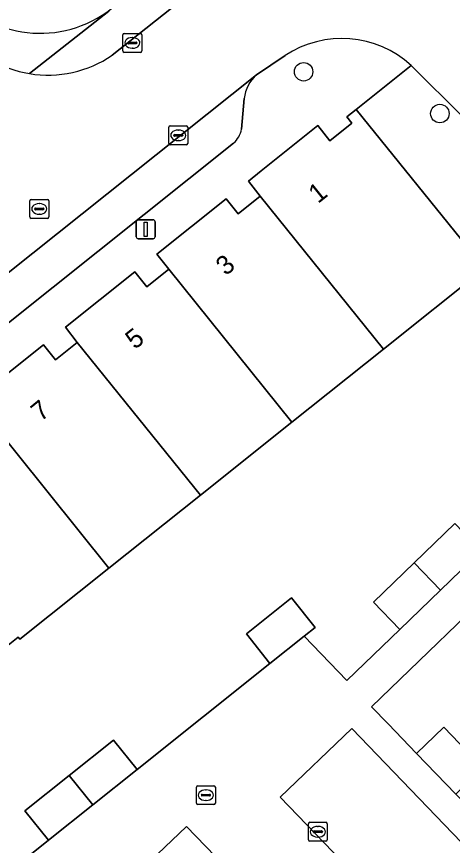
# Model space of a CAD drawing. Extents: x 157445 to 158888, y 383061 to 384688.
# Drawn here: x 158361.01 to 158384.09, y 384058.63 to 384102.52 of the extents above; entities that cross this region are included whole.
import ezdxf

# ---------------------------------------------------------------- set-up
doc = ezdxf.new("R2010")
doc.units = 0
for name, color, linetype in [('IMGEO_Boom', 7, 'Continuous'), ('IMGEO_Erf', 7, 'Continuous'), ('IMGEO_Groenvoorziening', 7, 'Continuous'), ('IMGEO_Kolk', 7, 'Continuous'), ('IMGEO_Lichtmast', 7, 'Continuous'), ('IMGEO_Muur', 7, 'Continuous'), ('IMGEO_Pand', 7, 'Continuous'), ('IMGEO_Pand_nummerreeks', 7, 'Continuous'), ('IMGEO_Parkeervlak_open', 7, 'Continuous'), ('IMGEO_Rijbaan_lokaal_open', 7, 'Continuous'), ('IMGEO_Rioolput', 7, 'Continuous'), ('IMGEO_Voetpad_open', 7, 'Continuous')]:
    doc.layers.add(name, color=color, linetype=linetype)

msp = doc.modelspace()

# ---------------------------------------------------------------- linework, layer by layer
at = {"layer": 'IMGEO_Boom'}
for centre in [(158376.21, 384099.6), (158383.426, 384097.388)]:
    msp.add_circle(centre, 0.489, dxfattribs=at)
at = {"layer": 'IMGEO_Erf'}
for points in [[(158385.796, 384089.178), (158380.44, 384084.917), (158375.582, 384081.054), (158370.742, 384077.188), (158365.904, 384073.323), (158361.184, 384069.551), (158361.096, 384069.661), (158359.225, 384068.173)], [(158355.598, 384053.229), (158362.696, 384058.906), (158361.45, 384060.471), (158363.797, 384062.34), (158366.144, 384064.21), (158367.39, 384062.646), (158374.43, 384068.273), (158373.185, 384069.838), (158375.571, 384071.739), (158376.821, 384070.178), (158376.245, 384069.717), (158378.501, 384067.364), (158381.298, 384070.068), (158379.908, 384071.507), (158382.066, 384073.592), (158384.223, 384075.677)], [(158404.842, 384055.146), (158400.466, 384059.671), (158396.089, 384064.195), (158391.715, 384068.722), (158387.336, 384073.253), (158379.815, 384065.98), (158380.696, 384065.069), (158382.191, 384063.507), (158383.631, 384064.894), (158385.708, 384062.738), (158387.788, 384060.579), (158388.674, 384061.433), (158390.861, 384059.165), (158388.534, 384056.923)]]:
    msp.add_lwpolyline(points, dxfattribs=at)
at = {"layer": 'IMGEO_Groenvoorziening'}
msp.add_arc((158362.254, 384107.761), 6.122, 219.0668, 308.1968, dxfattribs=at)
at = {"layer": 'IMGEO_Kolk'}
for p, q in [((158366.714, 384101.629), (158367.566, 384101.629)), ((158366.639, 384100.703), (158366.639, 384101.555)), ((158367.127, 384101.409), (158367.152, 384101.409)), ((158367.64, 384101.555), (158367.64, 384100.703)), ((158366.898, 384101.123), (158366.898, 384101.135)), ((158367.336, 384101.086), (158366.938, 384101.086)), ((158366.941, 384101.172), (158367.339, 384101.172)), ((158367.15, 384100.849), (158367.125, 384100.849)), ((158367.382, 384101.135), (158367.382, 384101.123)), ((158367.566, 384100.629), (158366.714, 384100.629)), ((158369.073, 384095.809), (158369.073, 384096.661)), ((158369.148, 384096.735), (158370, 384096.735)), ((158369.561, 384096.515), (158369.586, 384096.515)), ((158370.074, 384096.661), (158370.074, 384095.809)), ((158369.332, 384096.229), (158369.332, 384096.241)), ((158369.77, 384096.192), (158369.372, 384096.192)), ((158369.375, 384096.278), (158369.773, 384096.278)), ((158369.584, 384095.955), (158369.559, 384095.955)), ((158369.816, 384096.241), (158369.816, 384096.229)), ((158370, 384095.735), (158369.148, 384095.735)), ((158376.464, 384058.932), (158376.464, 384059.784)), ((158376.539, 384059.858), (158377.391, 384059.858)), ((158376.952, 384059.638), (158376.977, 384059.638)), ((158377.465, 384059.784), (158377.465, 384058.932)), ((158376.723, 384059.352), (158376.723, 384059.364)), ((158377.161, 384059.315), (158376.763, 384059.315)), ((158376.766, 384059.401), (158377.164, 384059.401)), ((158376.975, 384059.078), (158376.95, 384059.078)), ((158377.207, 384059.364), (158377.207, 384059.352)), ((158377.391, 384058.858), (158376.539, 384058.858))]:
    msp.add_line(p, q, dxfattribs=at)
for points in [[(158366.714, 384101.629), (158367.566, 384101.629)], [(158366.639, 384100.703), (158366.639, 384101.555)], [(158367.64, 384101.555), (158367.64, 384100.703)], [(158367.566, 384100.629), (158366.714, 384100.629)], [(158369.073, 384095.809), (158369.073, 384096.661)], [(158369.148, 384096.735), (158370, 384096.735)], [(158370.074, 384096.661), (158370.074, 384095.809)], [(158370, 384095.735), (158369.148, 384095.735)], [(158376.464, 384058.932), (158376.464, 384059.784)], [(158376.539, 384059.858), (158377.391, 384059.858)], [(158377.465, 384059.784), (158377.465, 384058.932)], [(158377.391, 384058.858), (158376.539, 384058.858)]]:
    msp.add_lwpolyline(points, dxfattribs=at)
for centre, radius, start, end in [((158366.716, 384101.553), 0.0765, 91.552, 178.448), ((158366.716, 384101.553), 0.0765, 91.552, 178.448), ((158367.564, 384101.553), 0.0765, 1.552, 88.448), ((158367.564, 384101.553), 0.0765, 1.552, 88.448), ((158366.938, 384101.132), 0.0403, 85.8775, 175.7526), ((158366.935, 384101.122), 0.0366, 178.938, 274.7102), ((158367.339, 384101.129), 0.043, 264.8664, 352.4533), ((158367.343, 384101.134), 0.0386, 1.7309, 96.639), ((158366.716, 384100.705), 0.0765, 181.552, 268.448), ((158366.716, 384100.705), 0.0765, 181.552, 268.448), ((158367.564, 384100.705), 0.0765, 271.552, 358.448), ((158367.564, 384100.705), 0.0765, 271.552, 358.448), ((158369.15, 384096.659), 0.0765, 91.552, 178.448), ((158369.15, 384096.659), 0.0765, 91.552, 178.448), ((158369.998, 384096.659), 0.0765, 1.552, 88.448), ((158369.998, 384096.659), 0.0765, 1.552, 88.448), ((158369.372, 384096.238), 0.0403, 85.8775, 175.7526), ((158369.369, 384096.228), 0.0366, 178.938, 274.7102), ((158369.773, 384096.235), 0.043, 264.8664, 352.4533), ((158369.777, 384096.24), 0.0386, 1.7309, 96.639), ((158369.15, 384095.811), 0.0765, 181.552, 268.448), ((158369.15, 384095.811), 0.0765, 181.552, 268.448), ((158369.998, 384095.811), 0.0765, 271.552, 358.448), ((158369.998, 384095.811), 0.0765, 271.552, 358.448), ((158376.541, 384059.782), 0.0765, 91.552, 178.448), ((158376.541, 384059.782), 0.0765, 91.552, 178.448), ((158377.389, 384059.782), 0.0765, 1.552, 88.448), ((158377.389, 384059.782), 0.0765, 1.552, 88.448), ((158376.763, 384059.361), 0.0403, 85.8775, 175.7526), ((158376.76, 384059.351), 0.0366, 178.938, 274.7102), ((158377.164, 384059.358), 0.043, 264.8664, 352.4533), ((158377.168, 384059.363), 0.0386, 1.7309, 96.639), ((158376.541, 384058.934), 0.0765, 181.552, 268.448), ((158376.541, 384058.934), 0.0765, 181.552, 268.448), ((158377.389, 384058.934), 0.0765, 271.552, 358.448), ((158377.389, 384058.934), 0.0765, 271.552, 358.448)]:
    msp.add_arc(centre, radius, start, end, dxfattribs=at)
for centre, major_axis, ratio, start_param, end_param in [((158367.126, 384101.129), (-0.387, 0.002), 0.722429, 4.712389, 7.853982), ((158367.151, 384101.129), (-0.39, 0.002), 0.717154, 1.570796, 4.712389), ((158369.56, 384096.235), (-0.387, 0.002), 0.722429, 4.712389, 7.853982), ((158369.585, 384096.235), (-0.39, 0.002), 0.717154, 1.570796, 4.712389), ((158376.951, 384059.358), (-0.387, 0.002), 0.722429, 4.712389, 7.853982), ((158376.976, 384059.358), (-0.39, 0.002), 0.717154, 1.570796, 4.712389)]:
    msp.add_ellipse(centre, major_axis=major_axis, ratio=ratio, start_param=start_param, end_param=end_param, dxfattribs=at)
at = {"layer": 'IMGEO_Lichtmast'}
for p, q in [((158367.351, 384090.861), (158367.351, 384091.661)), ((158367.351, 384091.661), (158367.351, 384090.861)), ((158367.451, 384091.761), (158368.241, 384091.761)), ((158368.241, 384091.761), (158367.451, 384091.761)), ((158368.341, 384091.661), (158368.341, 384090.861)), ((158368.341, 384090.861), (158368.341, 384091.661)), ((158368.241, 384090.761), (158367.451, 384090.761)), ((158367.451, 384090.761), (158368.241, 384090.761))]:
    msp.add_line(p, q, dxfattribs=at)
msp.add_lwpolyline([(158367.771, 384091.636), (158367.921, 384091.636), (158367.921, 384090.886), (158367.771, 384090.886), (158367.771, 384091.636)], dxfattribs=at)
for centre, start, end in [((158367.451, 384091.661), 90, 180), ((158367.451, 384091.661), 90, 180), ((158368.241, 384091.661), 0, 90), ((158368.241, 384091.661), 360, 90), ((158367.451, 384090.861), 180, 270), ((158367.451, 384090.861), 180, 270), ((158368.241, 384090.861), 270, 0), ((158368.241, 384090.861), 270, 0)]:
    msp.add_arc(centre, 0.1, start, end, dxfattribs=at)
at = {"layer": 'IMGEO_Muur'}
msp.add_lwpolyline([(158380.696, 384065.069), (158379.815, 384065.98), (158387.336, 384073.253)], dxfattribs=at)
at = {"layer": 'IMGEO_Pand'}
for points in [[(158380.44, 384084.917), (158385.796, 384089.178), (158385.183, 384089.94), (158379, 384097.61), (158378.506, 384097.211), (158378.764, 384096.883), (158377.601, 384095.952), (158376.964, 384096.749), (158373.962, 384094.35), (158373.285, 384093.809), (158373.916, 384093.011)], [(158380.44, 384084.917), (158373.916, 384093.011), (158372.751, 384092.085), (158372.114, 384092.881), (158368.44, 384089.941), (158369.066, 384089.14), (158375.582, 384081.054)], [(158364.226, 384085.273), (158370.742, 384077.188), (158375.582, 384081.054), (158369.066, 384089.14), (158367.913, 384088.218), (158367.276, 384089.015), (158363.597, 384086.071)], [(158359.387, 384081.409), (158365.904, 384073.323), (158370.742, 384077.188), (158364.226, 384085.273), (158363.07, 384084.345), (158362.434, 384085.143), (158358.749, 384082.203)], [(158359.387, 384081.409), (158358.239, 384080.488), (158357.59, 384081.276), (158354.584, 384078.877), (158354.956, 384078.406), (158354.43, 384077.987), (158356.834, 384075.162), (158354.866, 384073.581), (158359.225, 384068.173), (158361.096, 384069.661), (158361.184, 384069.551), (158365.904, 384073.323)], [(158382.066, 384073.592), (158383.455, 384072.154), (158385.613, 384074.239), (158384.223, 384075.677)], [(158382.066, 384073.592), (158379.908, 384071.507), (158381.298, 384070.068), (158383.455, 384072.154)], [(158376.245, 384069.717), (158376.821, 384070.178), (158375.571, 384071.739), (158373.185, 384069.838), (158374.43, 384068.273)], [(158385.708, 384062.738), (158383.631, 384064.894), (158382.191, 384063.507), (158384.269, 384061.349)], [(158365.043, 384060.776), (158367.39, 384062.646), (158366.144, 384064.21), (158363.797, 384062.34)], [(158365.043, 384060.776), (158363.797, 384062.34), (158361.45, 384060.471), (158362.696, 384058.906)]]:
    msp.add_lwpolyline(points, close=True, dxfattribs=at)
at = {"layer": 'IMGEO_Parkeervlak_open'}
for points in [[(158373.722, 384099.445), (158353.925, 384083.682), (158328.005, 384062.977)], [(158372.92, 384096.553), (158373.066, 384098.181)], [(158331.912, 384063.433), (158372.502, 384095.822)]]:
    msp.add_lwpolyline(points, dxfattribs=at)
for points in [[(158389.467, 384053.702), (158378.759, 384064.82), (158374.964, 384061.197), (158385.68, 384050.07)], [(158382.273, 384046.943), (158370.014, 384059.637), (158362.727, 384052.7), (158374.984, 384040.001)]]:
    msp.add_lwpolyline(points, close=True, dxfattribs=at)
for centre, radius, start, end in [((158374.945, 384098.008), 1.886, 130.3954, 174.7471), ((158371.643, 384096.798), 1.3, 311.3382, 349.1382)]:
    msp.add_arc(centre, radius, start, end, dxfattribs=at)
at = {"layer": 'IMGEO_Rijbaan_lokaal_open'}
for points in [[(158386.881, 384109.933), (158388.505, 384111.232), (158385.015, 384115.503), (158366.065, 384100.475)], [(158381.915, 384099.929), (158384.682, 384097.171), (158388.405, 384100.823), (158386.344, 384102.97)], [(158352.409, 384089.415), (158350.495, 384087.879), (158353.925, 384083.682), (158373.722, 384099.445), (158375.226, 384100.454)], [(158388.534, 384056.923), (158386.348, 384059.191), (158384.269, 384061.349), (158382.191, 384063.507), (158380.696, 384065.069), (158379.815, 384065.98), (158387.336, 384073.253), (158394.187, 384079.869), (158392.851, 384081.242), (158392.364, 384080.769), (158390.109, 384078.594), (158387.92, 384076.473), (158385.613, 384074.239), (158383.455, 384072.154), (158381.298, 384070.068), (158378.501, 384067.364), (158376.245, 384069.717), (158374.43, 384068.273), (158367.39, 384062.646), (158365.043, 384060.776), (158362.696, 384058.906), (158355.598, 384053.229)]]:
    msp.add_lwpolyline(points, dxfattribs=at)
for points in [[(158374.964, 384061.197), (158378.759, 384064.82), (158389.467, 384053.702), (158385.68, 384050.07)], [(158362.727, 384052.7), (158370.014, 384059.637), (158382.273, 384046.943), (158374.984, 384040.001)]]:
    msp.add_lwpolyline(points, close=True, dxfattribs=at)
for centre, radius, start, end in [((158362.667, 384105.41), 5.985, 217.6264, 260.6253), ((158378.235, 384095.915), 5.446, 47.4847, 123.5398), ((158362.678, 384105.401), 5.978, 260.5048, 304.5084)]:
    msp.add_arc(centre, radius, start, end, dxfattribs=at)
at = {"layer": 'IMGEO_Rioolput'}
for p, q in [((158361.712, 384091.912), (158361.712, 384092.764)), ((158361.787, 384092.838), (158362.639, 384092.838)), ((158362.2, 384092.618), (158362.225, 384092.618)), ((158362.713, 384092.764), (158362.713, 384091.912)), ((158361.971, 384092.332), (158361.971, 384092.344)), ((158362.409, 384092.295), (158362.011, 384092.295)), ((158362.014, 384092.381), (158362.412, 384092.381)), ((158362.223, 384092.058), (158362.198, 384092.058)), ((158362.455, 384092.344), (158362.455, 384092.332)), ((158362.639, 384091.838), (158361.787, 384091.838)), ((158370.535, 384060.868), (158370.535, 384061.72)), ((158370.61, 384061.794), (158371.462, 384061.794)), ((158371.536, 384061.72), (158371.536, 384060.868)), ((158370.794, 384061.288), (158370.794, 384061.3)), ((158371.232, 384061.251), (158370.834, 384061.251)), ((158370.837, 384061.337), (158371.235, 384061.337)), ((158371.023, 384061.574), (158371.048, 384061.574)), ((158371.278, 384061.3), (158371.278, 384061.288)), ((158371.046, 384061.014), (158371.021, 384061.014)), ((158371.462, 384060.794), (158370.61, 384060.794))]:
    msp.add_line(p, q, dxfattribs=at)
for points in [[(158361.712, 384091.912), (158361.712, 384092.764)], [(158361.787, 384092.838), (158362.639, 384092.838)], [(158362.713, 384092.764), (158362.713, 384091.912)], [(158362.639, 384091.838), (158361.787, 384091.838)], [(158370.535, 384060.868), (158370.535, 384061.72)], [(158370.61, 384061.794), (158371.462, 384061.794)], [(158371.536, 384061.72), (158371.536, 384060.868)], [(158371.462, 384060.794), (158370.61, 384060.794)]]:
    msp.add_lwpolyline(points, dxfattribs=at)
for centre, radius, start, end in [((158361.789, 384092.762), 0.0765, 91.552, 178.448), ((158361.789, 384092.762), 0.0765, 91.552, 178.448), ((158362.637, 384092.762), 0.0765, 1.552, 88.448), ((158362.637, 384092.762), 0.0765, 1.552, 88.448), ((158362.011, 384092.341), 0.0403, 85.8775, 175.7526), ((158362.008, 384092.331), 0.0366, 178.938, 274.7102), ((158362.412, 384092.338), 0.043, 264.8664, 352.4533), ((158362.416, 384092.343), 0.0386, 1.7309, 96.639), ((158361.789, 384091.914), 0.0765, 181.552, 268.448), ((158361.789, 384091.914), 0.0765, 181.552, 268.448), ((158362.637, 384091.914), 0.0765, 271.552, 358.448), ((158362.637, 384091.914), 0.0765, 271.552, 358.448), ((158370.612, 384061.718), 0.0765, 91.552, 178.448), ((158370.612, 384061.718), 0.0765, 91.552, 178.448), ((158371.46, 384061.718), 0.0765, 1.552, 88.448), ((158371.46, 384061.718), 0.0765, 1.552, 88.448), ((158370.834, 384061.297), 0.0403, 85.8775, 175.7526), ((158370.831, 384061.287), 0.0366, 178.938, 274.7102), ((158371.235, 384061.294), 0.043, 264.8664, 352.4533), ((158371.239, 384061.299), 0.0386, 1.7309, 96.639), ((158370.612, 384060.87), 0.0765, 181.552, 268.448), ((158370.612, 384060.87), 0.0765, 181.552, 268.448), ((158371.46, 384060.87), 0.0765, 271.552, 358.448), ((158371.46, 384060.87), 0.0765, 271.552, 358.448)]:
    msp.add_arc(centre, radius, start, end, dxfattribs=at)
for centre, major_axis, ratio, start_param, end_param in [((158362.199, 384092.338), (-0.387, 0.002), 0.722429, 4.712389, 7.853982), ((158362.224, 384092.338), (-0.39, 0.002), 0.717154, 1.570796, 4.712389), ((158371.022, 384061.294), (-0.387, 0.002), 0.722429, 4.712389, 7.853982), ((158371.047, 384061.294), (-0.39, 0.002), 0.717154, 1.570796, 4.712389)]:
    msp.add_ellipse(centre, major_axis=major_axis, ratio=ratio, start_param=start_param, end_param=end_param, dxfattribs=at)
at = {"layer": 'IMGEO_Voetpad_open'}
for points in [[(158414.593, 384144.072), (158411.677, 384139.171), (158379.932, 384113.977), (158380.123, 384113.733), (158378.707, 384112.602), (158378.525, 384112.858), (158367.369, 384104.008), (158366.04, 384102.95), (158365.893, 384102.816), (158361.692, 384099.505)], [(158366.065, 384100.475), (158385.015, 384115.503), (158412.995, 384137.721)], [(158361.692, 384099.505), (158365.893, 384102.816), (158366.04, 384102.95)], [(158375.226, 384100.454), (158373.722, 384099.445)], [(158358.749, 384082.203), (158362.434, 384085.143), (158363.07, 384084.345), (158364.226, 384085.273), (158363.597, 384086.071), (158367.276, 384089.015), (158367.913, 384088.218), (158369.066, 384089.14), (158368.44, 384089.941), (158372.114, 384092.881), (158372.751, 384092.085), (158373.916, 384093.011), (158373.285, 384093.809), (158373.962, 384094.35), (158376.964, 384096.749), (158377.601, 384095.952), (158378.764, 384096.883), (158378.506, 384097.211), (158379, 384097.61), (158381.915, 384099.929)], [(158384.682, 384097.171), (158381.915, 384099.929), (158379, 384097.61), (158385.183, 384089.94), (158385.98, 384090.636), (158394.01, 384082.366), (158392.851, 384081.242), (158394.187, 384079.869), (158394.671, 384080.361), (158395.245, 384080.922), (158398.387, 384077.65), (158399.124, 384076.892), (158402.688, 384073.198), (158403.419, 384072.433), (158406.983, 384068.74), (158407.734, 384067.982), (158411.312, 384064.264), (158412.034, 384063.515), (158415.615, 384059.8)], [(158373.066, 384098.181), (158372.92, 384096.553)], [(158372.502, 384095.822), (158331.912, 384063.433)]]:
    msp.add_lwpolyline(points, dxfattribs=at)
for centre, radius, start, end in [((158362.254, 384107.761), 6.122, 219.0668, 308.1968), ((158362.667, 384105.41), 5.985, 217.6264, 260.6253), ((158378.235, 384095.915), 5.446, 47.4847, 123.5398), ((158362.678, 384105.401), 5.978, 260.5048, 304.5084), ((158374.945, 384098.008), 1.886, 130.3954, 174.7471), ((158371.643, 384096.798), 1.3, 311.3382, 349.1382)]:
    msp.add_arc(centre, radius, start, end, dxfattribs=at)

# ---------------------------------------------------------------- texts
at = {"layer": 'IMGEO_Pand_nummerreeks'}
for s, rotation, p in [('1', 38.5673, (158376.973, 384092.594)), ('3', 40.165, (158372.092, 384088.762)), ('5', 38.3544, (158367.271, 384084.866)), ('7', 39.2983, (158362.291, 384081.048))]:
    msp.add_text(s, height=1, rotation=rotation, dxfattribs=at).set_placement(p)

doc.saveas('drawing.dxf')
